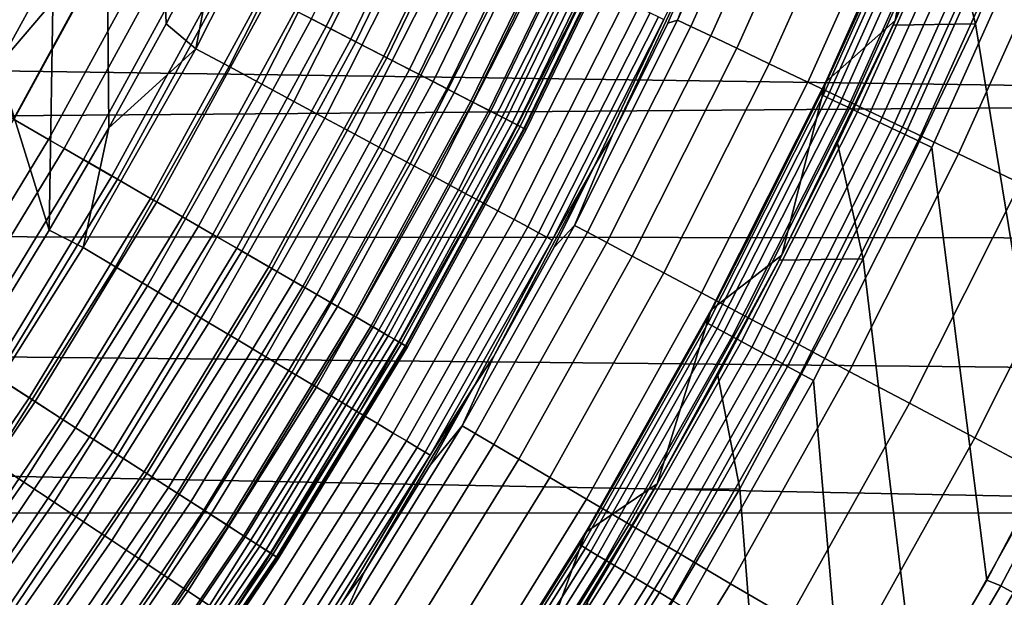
# Model space of a CAD drawing. Header units: metres. Extents: x -109 to 109, y -342 to 66.
# Tile 363 of 512: x 16.62 to 20.6, y -11.51 to -9.18. Entities that reach past the tile are written whole.
import ezdxf

# ---------------------------------------------------------------- set-up
doc = ezdxf.new("R2010")
doc.units = ezdxf.units.M
doc.layers.add('solid_K_24_62_16_000B91', color=7, linetype='CONTINUOUS')

msp = doc.modelspace()

# ---------------------------------------------------------------- linework, layer by layer
at = {"layer": 'solid_K_24_62_16_000B91'}
for points in [[(36.842464, -7.66691, -21), (19.947624, -21.891474, -21), (20.421318, -21.45027, -21), (35.997501, -7.186694, -21)], [(35.997501, -7.186694, -21), (20.421318, -21.45027, -21), (20.885313, -20.998764, -21)], [(37.707233, -8.108212, -21), (18.971813, -22.742352, -21), (19.464327, -22.322281, -21), (36.842464, -7.66691, -21)], [(36.842464, -7.66691, -21), (19.464327, -22.322281, -21), (19.947624, -21.891474, -21)], [(17.175797, -8.123544, -31), (17.36998, -7.699599, -31), (17.431728, -8.770942, -31), (17.211285, -9.195989, -31)], [(38.589802, -8.509752, -21), (18.470142, -23.151632, -21), (18.971813, -22.742352, -21), (37.707233, -8.108212, -21)], [(16.971266, -8.542606, -31), (17.175797, -8.123544, -31), (17.211285, -9.195989, -31), (16.980524, -9.615424, -31)], [(20.570074, -8.215505, 37.599998), (20.361513, -8.719592, 34.900002), (20.148285, -9.201584, 34.900002), (20.156763, -9.182995, 37.599998)], [(20.156763, -9.182995, 37.599998), (20.296247, -8.488953, 37.75), (20.570074, -8.215505, 37.599998)], [(20.888939, -8.225235, 34.599998), (20.480358, -9.195507, 34.599998), (20.361513, -8.719592, 34.900002), (20.563324, -8.232387, 34.900002)], [(20.480358, -9.195507, 34.599998), (20.888939, -8.225235, 34.599998), (20.879633, -11.629735, 34.599998)], [(18.147295, -8.287592, -31.240108), (17.732399, -9.141687, -31.240108), (17.858814, -9.206859, -31.324673), (18.276665, -8.346673, -31.324673)], [(18.378403, -8.393135, -65.394363), (17.958225, -9.258108, -65.394363), (17.798979, -9.176011, -65.617065), (18.215431, -8.318708, -65.617065)], [(18.276665, -8.346673, -31.324673), (17.858814, -9.206859, -31.324673), (17.978582, -9.268603, -31.420704), (18.399235, -8.402649, -31.420704)], [(19.27758, -9.180924, -28.532835), (19.450602, -8.734305, -29.010334), (19.65815, -8.334961, -28.532835)], [(19.27758, -9.180924, -28.532835), (19.65815, -8.334961, -28.532835), (19.713188, -8.358297, -28.045769), (19.331553, -9.206629, -28.045769)], [(19.331553, -9.206629, -28.045769), (19.713188, -8.358297, -28.045769), (19.794632, -8.392829, -27.563086), (19.411419, -9.244665, -27.563086)], [(18.526493, -8.460766, -65.159439), (18.10293, -9.332708, -65.159439), (17.958225, -9.258108, -65.394363), (18.378403, -8.393135, -65.394363)], [(18.399235, -8.402649, -31.420704), (17.978582, -9.268603, -31.420704), (18.090883, -9.326499, -31.527544), (18.514166, -8.455136, -31.527544)], [(19.411419, -9.244665, -27.563086), (19.794632, -8.392829, -27.563086), (19.902195, -8.438436, -27.086475), (19.516901, -9.2949, -27.086475)], [(18.514166, -8.455136, -31.527544), (18.090883, -9.326499, -31.527544), (18.194952, -9.38015, -31.644464), (18.620668, -8.503775, -31.644464)], [(18.658945, -8.521255, -64.913483), (18.232353, -9.399431, -64.913483), (18.10293, -9.332708, -65.159439), (18.526493, -8.460766, -65.159439)], [(19.516901, -9.2949, -27.086475), (19.902195, -8.438436, -27.086475), (20.035501, -8.494957, -26.617601), (19.647627, -9.357159, -26.617601)], [(17.748161, -8.473953, -30.993452), (17.331461, -9.296535, -30.993452), (17.431728, -8.770942, -31)], [(17.885723, -8.539633, -30.973827), (17.465794, -9.368591, -30.973827), (17.331461, -9.296535, -30.993452), (17.748161, -8.473953, -30.993452)], [(39.488216, -8.870773, -21), (17.44066, -23.936743, -21), (17.959743, -23.549774, -21), (38.589802, -8.509752, -21)], [(38.589802, -8.509752, -21), (17.959743, -23.549774, -21), (18.470142, -23.151632, -21)], [(18.620668, -8.503775, -31.644464), (18.194952, -9.38015, -31.644464), (18.290073, -9.429189, -31.770662), (18.718016, -8.548231, -31.770662)], [(19.647627, -9.357159, -26.617601), (20.035501, -8.494957, -26.617601), (20.194088, -8.562197, -26.158104), (19.803141, -9.431222, -26.158104)], [(20.011904, -9.139131, 34.5), (20.223726, -8.660305, 34.5), (20.296247, -8.488953, 37.75), (19.876589, -9.429803, 37.75)], [(20.156763, -9.182995, 37.599998), (19.876589, -9.429803, 37.75), (20.296247, -8.488953, 37.75)], [(16.756496, -8.956548, -31), (16.971266, -8.542606, -31), (16.980524, -9.615424, -31), (16.739489, -10.02916, -31)], [(18.021275, -8.604352, -30.941269), (17.598162, -9.439592, -30.941269), (17.465794, -9.368591, -30.973827), (17.885723, -8.539633, -30.973827)], [(18.775082, -8.574293, -64.657761), (18.345835, -9.457935, -64.657761), (18.232353, -9.399431, -64.913483), (18.658945, -8.521255, -64.913483)], [(18.718016, -8.548231, -31.770662), (18.290073, -9.429189, -31.770662), (18.375597, -9.473279, -31.905273), (18.80554, -8.588202, -31.905273)], [(19.856392, -9.480538, 34.440392), (20.278942, -8.539405, 34.440392), (20.011904, -9.139131, 34.5)], [(19.866156, -9.4852, 34.380928), (20.288914, -8.543603, 34.380928), (20.278942, -8.539405, 34.440392), (19.856392, -9.480538, 34.440392)], [(19.882322, -9.492919, 34.323208), (20.305424, -8.550556, 34.323208), (20.288914, -8.543603, 34.380928), (19.866156, -9.4852, 34.380928)], [(16.815434, -8.668959, -66.509895), (16.383902, -9.459249, -66.509895), (16.162596, -9.331479, -66.637932), (16.588299, -8.551863, -66.637932)], [(18.874311, -8.61961, -64.393578), (18.442797, -9.507922, -64.393578), (18.345835, -9.457935, -64.657761), (18.775082, -8.574293, -64.657761)], [(18.80554, -8.588202, -31.905273), (18.375597, -9.473279, -31.905273), (18.450939, -9.51212, -32.047379), (18.882645, -8.623415, -32.047379)], [(19.803141, -9.431222, -26.158104), (20.194088, -8.562197, -26.158104), (20.377396, -8.639918, -25.709589), (19.982901, -9.516832, -25.709589)], [(19.904655, -9.503582, 34.268066), (20.328232, -8.560161, 34.268066), (20.305424, -8.550556, 34.323208), (19.882322, -9.492919, 34.323208)], [(19.932829, -9.517034, 34.216316), (20.357004, -8.572277, 34.216316), (20.328232, -8.560161, 34.268066), (19.904655, -9.503582, 34.268066)], [(19.966431, -9.533077, 34.168709), (20.391323, -8.586728, 34.168709), (20.357004, -8.572277, 34.216316), (19.932829, -9.517034, 34.216316)], [(20.004972, -9.551479, 34.125946), (20.430683, -8.603303, 34.125946), (20.391323, -8.586728, 34.168709), (19.966431, -9.533077, 34.168709)], [(18.153824, -8.667639, -30.896017), (17.727598, -9.509023, -30.896017), (17.598162, -9.439592, -30.941269), (18.021275, -8.604352, -30.941269)], [(18.956127, -8.656974, -64.122269), (18.522741, -9.549137, -64.122269), (18.442797, -9.507922, -64.393578), (18.874311, -8.61961, -64.393578)], [(18.882645, -8.623415, -32.047379), (18.450939, -9.51212, -32.047379), (18.515581, -9.545445, -32.196003), (18.948799, -8.653626, -32.196003)], [(20.047888, -9.571969, 34.088646), (20.474512, -8.621758, 34.088646), (20.430683, -8.603303, 34.125946), (20.004972, -9.551479, 34.125946)], [(20.094551, -9.594249, 34.057358), (20.522169, -8.641827, 34.057358), (20.474512, -8.621758, 34.088646), (20.047888, -9.571969, 34.088646)], [(17.033859, -8.781566, -66.36393), (16.596724, -9.582123, -66.36393), (16.383902, -9.459249, -66.509895), (16.815434, -8.668959, -66.509895)], [(18.282406, -8.729031, -30.8384), (17.853163, -9.576375, -30.8384), (17.727598, -9.509023, -30.896017), (18.153824, -8.667639, -30.896017)], [(18.948799, -8.653626, -32.196003), (18.515581, -9.545445, -32.196003), (18.569082, -9.573028, -32.350132), (19.003553, -8.678632, -32.350132)], [(19.020111, -8.686193, -63.845238), (18.585262, -9.581368, -63.845238), (18.522741, -9.549137, -64.122269), (18.956127, -8.656974, -64.122269)], [(19.982901, -9.516832, -25.709589), (20.377396, -8.639918, -25.709589), (20.584787, -8.727851, -25.273624), (20.186277, -9.61369, -25.273624)], [(20.144279, -9.617992, 34.032536), (20.572956, -8.663213, 34.032536), (20.522169, -8.641827, 34.057358), (20.094551, -9.594249, 34.057358)], [(20.196348, -9.642853, 34.014545), (20.626133, -8.685606, 34.014545), (20.572956, -8.663213, 34.032536), (20.144279, -9.617992, 34.032536)], [(19.003553, -8.678632, -32.350132), (18.569082, -9.573028, -32.350132), (18.611076, -9.594677, -32.508709), (19.04653, -8.698258, -32.508709)], [(19.065935, -8.707121, -63.563889), (18.630039, -9.604453, -63.563889), (18.585262, -9.581368, -63.845238), (19.020111, -8.686193, -63.845238)], [(19.04653, -8.698258, -32.508709), (18.611076, -9.594677, -32.508709), (18.641275, -9.610246, -32.670647), (19.077435, -8.712373, -32.670647)], [(19.093369, -8.719649, -63.279659), (18.656845, -9.618272, -63.279659), (18.630039, -9.604453, -63.563889), (19.065935, -8.707121, -63.563889)], [(20.249994, -9.668467, 34.003647), (20.680922, -8.708677, 34.003647), (20.626133, -8.685606, 34.014545), (20.196348, -9.642853, 34.014545)], [(20.680922, -8.708677, 34.003647), (20.249994, -9.668467, 34.003647), (20.303961, -9.695318, 34), (20.736122, -8.732881, 34)], [(18.406084, -8.788082, -30.768835), (17.973936, -9.641158, -30.768835), (17.853163, -9.576375, -30.8384), (18.282406, -8.729031, -30.8384)], [(19.077435, -8.712373, -32.670647), (18.641275, -9.610246, -32.670647), (18.659473, -9.619627, -32.834843), (19.096058, -8.720878, -32.834843)], [(18.656845, -9.618272, -63.279659), (19.093369, -8.719649, -63.279659), (19.102272, -8.723716, -63), (18.665545, -9.622757, -63)], [(19.096058, -8.720878, -32.834843), (18.659473, -9.619627, -32.834843), (18.665545, -9.622756, -33), (19.102272, -8.723715, -33)], [(19.102272, -8.723715, -33), (18.665545, -9.622756, -33), (18.665545, -9.622757, -63), (19.102272, -8.723716, -63)], [(19.27758, -9.180924, -28.532835), (19.2376, -9.19395, -29.010334), (19.386871, -8.853662, -29.262819), (19.450602, -8.734305, -29.010334)], [(20.480358, -9.195507, 34.599998), (20.148285, -9.201584, 34.900002), (20.361513, -8.719592, 34.900002)], [(20.186277, -9.61369, -25.273624), (20.584787, -8.727851, -25.273624), (20.815536, -8.825687, -24.851734), (20.41256, -9.721457, -24.851734)], [(20.303961, -9.695318, 34), (20.526299, -11.442074, 34), (21.033146, -10.481257, 34), (20.736122, -8.732881, 34)], [(17.032183, -8.780701, -31.006601), (16.756496, -8.956548, -31), (16.531664, -9.365045, -31)], [(16.595089, -9.581179, -31.006601), (17.032183, -8.780701, -31.006601), (16.531664, -9.365045, -31)], [(16.737309, -9.66329, -31.026844), (17.178148, -8.855951, -31.026844), (17.032183, -8.780701, -31.006601), (16.595089, -9.581179, -31.006601)], [(17.242464, -8.889109, -66.200798), (16.799974, -9.69947, -66.200798), (16.596724, -9.582123, -66.36393), (17.033859, -8.781566, -66.36393)], [(17.331461, -9.296535, -30.993452), (17.211285, -9.195989, -31), (17.431728, -8.770942, -31)], [(18.523956, -8.84436, -30.687834), (18.089043, -9.7029, -30.687834), (17.973936, -9.641158, -30.768835), (18.406084, -8.788082, -30.768835)], [(6.488924, -8.828628, 84.926178), (6.394625, -9.241782, 84.926178), (24.762497, -9.502552, 84.926178), (24.970949, -8.936326, 84.926178)], [(20.41256, -9.721457, -24.851734), (20.815536, -8.825687, -24.851734), (21.068836, -8.933085, -24.445395), (20.660955, -9.839755, -24.445395)], [(17.178148, -8.855951, -31.026844), (16.737309, -9.66329, -31.026844), (16.877594, -9.744283, -31.060593), (17.322128, -8.930178, -31.060593)], [(18.635164, -8.897457, -30.595985), (18.197638, -9.76115, -30.595985), (18.089043, -9.7029, -30.687834), (18.523956, -8.84436, -30.687834)], [(19.222616, -9.177939, -29.41346), (19.386871, -8.853662, -29.262819), (19.013741, -9.648404, -29.010334), (18.943638, -9.766097, -29.262819)], [(19.2376, -9.19395, -29.010334), (19.013741, -9.648404, -29.010334), (19.386871, -8.853662, -29.262819)], [(17.440182, -8.991039, -66.021317), (16.992619, -9.810693, -66.021317), (16.799974, -9.69947, -66.200798), (17.242464, -8.889109, -66.200798)], [(40.400982, -9.190713, -21), (16.913347, -24.312199, -21), (17.44066, -23.936743, -21), (39.488216, -8.870773, -21)], [(18.738894, -8.946983, -30.493958), (18.298933, -9.815484, -30.493958), (18.197638, -9.76115, -30.595985), (18.635164, -8.897457, -30.595985)], [(17.322128, -8.930178, -31.060593), (16.877594, -9.744283, -31.060593), (17.014982, -9.823605, -31.107615), (17.463137, -9.002872, -31.107615)], [(18.834393, -8.992579, -30.382496), (18.392189, -9.865506, -30.382496), (18.298933, -9.815484, -30.493958), (18.738894, -8.946983, -30.493958)], [(16.531664, -9.365045, -31), (16.756496, -8.956548, -31), (16.739489, -10.02916, -31)], [(17.626003, -9.086836, -65.826408), (17.17367, -9.915223, -65.826408), (16.992619, -9.810693, -66.021317), (17.440182, -8.991039, -66.021317)], [(17.463137, -9.002872, -31.107615), (17.014982, -9.823605, -31.107615), (17.148535, -9.900711, -31.167591), (17.600206, -9.073537, -31.167591)], [(18.920961, -9.033913, -30.262415), (18.476725, -9.910851, -30.262415), (18.392189, -9.865506, -30.382496), (18.834393, -8.992579, -30.382496)], [(18.997969, -9.070681, -30.134586), (18.551926, -9.951189, -30.134586), (18.476725, -9.910851, -30.262415), (18.920961, -9.033913, -30.262415)], [(17.600206, -9.073537, -31.167591), (17.148535, -9.900711, -31.167591), (17.277336, -9.975075, -31.240108), (17.732399, -9.141687, -31.240108)], [(17.798979, -9.176011, -65.617065), (17.342207, -10.012527, -65.617065), (17.17367, -9.915223, -65.826408), (17.626003, -9.086836, -65.826408)], [(19.064857, -9.102616, -29.999943), (18.617243, -9.986224, -29.999943), (18.551926, -9.951189, -30.134586), (18.997969, -9.070681, -30.134586)], [(19.121136, -9.129487, -29.859468), (18.672199, -10.015703, -29.859468), (18.617243, -9.986224, -29.999943), (19.064857, -9.102616, -29.999943)], [(17.732399, -9.141687, -31.240108), (17.277336, -9.975075, -31.240108), (17.400505, -10.046186, -31.324673), (17.858814, -9.206859, -31.324673)], [(19.166393, -9.151095, -29.714186), (18.716396, -10.03941, -29.714186), (18.672199, -10.015703, -29.859468), (19.121136, -9.129487, -29.859468)], [(19.856392, -9.480538, 34.440392), (20.011904, -9.139131, 34.5), (19.876589, -9.429803, 37.75), (19.788746, -9.61278, 34.5)], [(17.958225, -9.258108, -65.394363), (17.497366, -10.102109, -65.394363), (17.342207, -10.012527, -65.617065), (17.798979, -9.176011, -65.617065)], [(19.200304, -9.167286, -29.565153), (18.749508, -10.057172, -29.565153), (18.716396, -10.03941, -29.714186), (19.166393, -9.151095, -29.714186)], [(19.222616, -9.177939, -29.41346), (18.771297, -10.068859, -29.41346), (18.749508, -10.057172, -29.565153), (19.200304, -9.167286, -29.565153)], [(19.222616, -9.177939, -29.41346), (18.943638, -9.766097, -29.262819), (18.771297, -10.068859, -29.41346)], [(19.27758, -9.180924, -28.532835), (18.860624, -10.009559, -28.532835), (19.013741, -9.648404, -29.010334), (19.2376, -9.19395, -29.010334)], [(18.860624, -10.009559, -28.532835), (19.27758, -9.180924, -28.532835), (19.331553, -9.206629, -28.045769), (18.913431, -10.037583, -28.045769)], [(20.156763, -9.182995, 37.599998), (19.923679, -9.678302, 34.900002), (19.687799, -10.149535, 34.900002), (19.698067, -10.129595, 37.599998)], [(19.698067, -10.129595, 37.599998), (19.876589, -9.429803, 37.75), (20.156763, -9.182995, 37.599998)], [(20.156763, -9.182995, 37.599998), (20.148285, -9.201584, 34.900002), (19.923679, -9.678302, 34.900002)], [(40.400982, -9.190713, -21), (15.834638, -25.028154, -21), (16.377855, -24.676105, -21)], [(41.326714, -9.469184, -21), (15.834638, -25.028154, -21), (40.400982, -9.190713, -21)], [(40.400982, -9.190713, -21), (16.377855, -24.676105, -21), (16.913347, -24.312199, -21)], [(17.331461, -9.296535, -30.993452), (16.980524, -9.615424, -31), (17.211285, -9.195989, -31)], [(17.858814, -9.206859, -31.324673), (17.400505, -10.046186, -31.324673), (17.5172, -10.11356, -31.420704), (17.978582, -9.268603, -31.420704)], [(18.913431, -10.037583, -28.045769), (19.331553, -9.206629, -28.045769), (19.411419, -9.244665, -27.563086), (18.99157, -10.079053, -27.563086)], [(20.480358, -9.195507, 34.599998), (20.027008, -10.145025, 34.599998), (19.923679, -9.678302, 34.900002), (20.148285, -9.201584, 34.900002)], [(20.027008, -10.145025, 34.599998), (20.480358, -9.195507, 34.599998), (20.879633, -11.629735, 34.599998), (20.320019, -12.581996, 34.599998)], [(6.394625, -9.241782, 84.926178), (6.274048, -9.648048, 84.926178), (24.762497, -9.502552, 84.926178)], [(18.10293, -9.332708, -65.159439), (17.638357, -10.18351, -65.159439), (17.497366, -10.102109, -65.394363), (17.958225, -9.258108, -65.394363)], [(18.99157, -10.079053, -27.563086), (19.411419, -9.244665, -27.563086), (19.516901, -9.2949, -27.086475), (19.09477, -10.133822, -27.086475)], [(17.331461, -9.296535, -30.993452), (16.876661, -10.098682, -30.993452), (16.980524, -9.615424, -31)], [(17.465794, -9.368591, -30.973827), (17.007469, -10.176955, -30.973827), (16.876661, -10.098682, -30.993452), (17.331461, -9.296535, -30.993452)], [(17.978582, -9.268603, -31.420704), (17.5172, -10.11356, -31.420704), (17.626619, -10.176734, -31.527544), (18.090883, -9.326499, -31.527544)], [(19.09477, -10.133822, -27.086475), (19.516901, -9.2949, -27.086475), (19.647627, -9.357159, -26.617601), (19.222668, -10.201699, -26.617601)], [(18.090883, -9.326499, -31.527544), (17.626619, -10.176734, -31.527544), (17.728018, -10.235276, -31.644464), (18.194952, -9.38015, -31.644464)], [(18.232353, -9.399431, -64.913483), (17.76446, -10.256315, -64.913483), (17.638357, -10.18351, -65.159439), (18.10293, -9.332708, -65.159439)], [(16.296831, -9.767971, -31), (16.531664, -9.365045, -31), (16.739489, -10.02916, -31), (16.488434, -10.436767, -31)], [(17.598162, -9.439592, -30.941269), (17.136364, -10.254084, -30.941269), (17.007469, -10.176955, -30.973827), (17.465794, -9.368591, -30.973827)], [(18.194952, -9.38015, -31.644464), (17.728018, -10.235276, -31.644464), (17.820698, -10.288785, -31.770662), (18.290073, -9.429189, -31.770662)], [(19.222668, -10.201699, -26.617601), (19.647627, -9.357159, -26.617601), (19.803141, -9.431222, -26.158104), (19.374819, -10.282448, -26.158104)], [(18.345835, -9.457935, -64.657761), (17.875029, -10.320153, -64.657761), (17.76446, -10.256315, -64.913483), (18.232353, -9.399431, -64.913483)], [(17.727598, -9.509023, -30.896017), (17.262405, -10.329504, -30.896017), (17.136364, -10.254084, -30.941269), (17.598162, -9.439592, -30.941269)], [(18.290073, -9.429189, -31.770662), (17.820698, -10.288785, -31.770662), (17.904028, -10.336895, -31.905273), (18.375597, -9.473279, -31.905273)], [(18.442797, -9.507922, -64.393578), (17.969501, -10.374697, -64.393578), (17.875029, -10.320153, -64.657761), (18.345835, -9.457935, -64.657761)], [(19.374819, -10.282448, -26.158104), (19.803141, -9.431222, -26.158104), (19.982901, -9.516832, -25.709589), (19.550692, -10.375785, -25.709589)], [(19.55438, -10.080983, 34.5), (19.788746, -9.61278, 34.5), (19.876589, -9.429803, 37.75), (19.413345, -10.349976, 37.75)], [(19.698067, -10.129595, 37.599998), (19.413345, -10.349976, 37.75), (19.876589, -9.429803, 37.75)], [(6.274048, -9.648048, 84.926178), (6.127688, -10.045756, 84.926178), (24.541252, -10.063775, 84.926178), (24.762497, -9.502552, 84.926178)], [(41.326714, -9.469184, -21), (15.283778, -25.368296, -21), (15.834638, -25.028154, -21)], [(42.264011, -9.705786, -21), (15.283778, -25.368296, -21), (41.326714, -9.469184, -21)], [(18.375597, -9.473279, -31.905273), (17.904028, -10.336895, -31.905273), (17.977434, -10.379277, -32.047379), (18.450939, -9.51212, -32.047379)], [(19.390194, -10.400833, 34.440392), (19.856392, -9.480538, 34.440392), (19.55438, -10.080983, 34.5)], [(19.399727, -10.405947, 34.380928), (19.866156, -9.4852, 34.380928), (19.856392, -9.480538, 34.440392), (19.390194, -10.400833, 34.440392)], [(19.415514, -10.414414, 34.323208), (19.882322, -9.492919, 34.323208), (19.866156, -9.4852, 34.380928), (19.399727, -10.405947, 34.380928)], [(19.437323, -10.426113, 34.268066), (19.904655, -9.503582, 34.268066), (19.882322, -9.492919, 34.323208), (19.415514, -10.414414, 34.323208)], [(19.464836, -10.44087, 34.216316), (19.932829, -9.517034, 34.216316), (19.904655, -9.503582, 34.268066), (19.437323, -10.426113, 34.268066)], [(19.856392, -9.480538, 34.440392), (19.788746, -9.61278, 34.5), (19.55438, -10.080983, 34.5)], [(17.853163, -9.576375, -30.8384), (17.384674, -10.402667, -30.8384), (17.262405, -10.329504, -30.896017), (17.727598, -9.509023, -30.896017)], [(18.522741, -9.549137, -64.122269), (18.047396, -10.419668, -64.122269), (17.969501, -10.374697, -64.393578), (18.442797, -9.507922, -64.393578)], [(18.450939, -9.51212, -32.047379), (17.977434, -10.379277, -32.047379), (18.040419, -10.415641, -32.196003), (18.515581, -9.545445, -32.196003)], [(19.497648, -10.458471, 34.168709), (19.966431, -9.533077, 34.168709), (19.932829, -9.517034, 34.216316), (19.464836, -10.44087, 34.216316)], [(19.535284, -10.47866, 34.125946), (20.004972, -9.551479, 34.125946), (19.966431, -9.533077, 34.168709), (19.497648, -10.458471, 34.168709)], [(19.550692, -10.375785, -25.709589), (19.982901, -9.516832, -25.709589), (20.186277, -9.61369, -25.273624), (19.749668, -10.481385, -25.273624)], [(16.258553, -10.448738, -31.026844), (16.737309, -9.66329, -31.026844), (16.595089, -9.581179, -31.006601), (16.120401, -10.359953, -31.006601)], [(16.799974, -9.69947, -66.200798), (16.319426, -10.487859, -66.200798), (16.121988, -10.360973, -66.36393), (16.596724, -9.582123, -66.36393)], [(17.973936, -9.641158, -30.768835), (17.502279, -10.473041, -30.768835), (17.384674, -10.402667, -30.8384), (17.853163, -9.576375, -30.8384)], [(18.515581, -9.545445, -32.196003), (18.040419, -10.415641, -32.196003), (18.092546, -10.445737, -32.350132), (18.569082, -9.573028, -32.350132)], [(18.585262, -9.581368, -63.845238), (18.108311, -10.454839, -63.845238), (18.047396, -10.419668, -64.122269), (18.522741, -9.549137, -64.122269)], [(18.569082, -9.573028, -32.350132), (18.092546, -10.445737, -32.350132), (18.133463, -10.469359, -32.508709), (18.611076, -9.594677, -32.508709)], [(18.630039, -9.604453, -63.563889), (18.151939, -10.480027, -63.563889), (18.108311, -10.454839, -63.845238), (18.585262, -9.581368, -63.845238)], [(19.577192, -10.501139, 34.088646), (20.047888, -9.571969, 34.088646), (20.004972, -9.551479, 34.125946), (19.535284, -10.47866, 34.125946)], [(19.622761, -10.52558, 34.057358), (20.094551, -9.594249, 34.057358), (20.047888, -9.571969, 34.088646), (19.577192, -10.501139, 34.088646)], [(16.876661, -10.098682, -30.993452), (16.739489, -10.02916, -31), (16.980524, -9.615424, -31)], [(18.611076, -9.594677, -32.508709), (18.133463, -10.469359, -32.508709), (18.162888, -10.486348, -32.670647), (18.641275, -9.610246, -32.670647)], [(18.656845, -9.618272, -63.279659), (18.178057, -10.495106, -63.279659), (18.151939, -10.480027, -63.563889), (18.630039, -9.604453, -63.563889)], [(18.641275, -9.610246, -32.670647), (18.162888, -10.486348, -32.670647), (18.180618, -10.496585, -32.834843), (18.659473, -9.619627, -32.834843)], [(18.178057, -10.495106, -63.279659), (18.656845, -9.618272, -63.279659), (18.665545, -9.622757, -63), (18.186533, -10.5, -63)], [(18.659473, -9.619627, -32.834843), (18.180618, -10.496585, -32.834843), (18.186535, -10.499999, -33), (18.665545, -9.622756, -33)], [(18.665545, -9.622756, -33), (18.186535, -10.499999, -33), (18.186533, -10.5, -63), (18.665545, -9.622757, -63)], [(19.671322, -10.551629, 34.032536), (20.144279, -9.617992, 34.032536), (20.094551, -9.594249, 34.057358), (19.622761, -10.52558, 34.057358)], [(19.722168, -10.578903, 34.014545), (20.196348, -9.642853, 34.014545), (20.144279, -9.617992, 34.032536), (19.671322, -10.551629, 34.032536)], [(19.749668, -10.481385, -25.273624), (20.186277, -9.61369, -25.273624), (20.41256, -9.721457, -24.851734), (19.971056, -10.598878, -24.851734)], [(16.737309, -9.66329, -31.026844), (16.258553, -10.448738, -31.026844), (16.394825, -10.536314, -31.060593), (16.877594, -9.744283, -31.060593)], [(18.089043, -9.7029, -30.687834), (17.614363, -10.54011, -30.687834), (17.502279, -10.473041, -30.768835), (17.973936, -9.641158, -30.768835)], [(18.860624, -10.009559, -28.532835), (18.779144, -10.097411, -29.010334), (18.943638, -9.766097, -29.262819), (19.013741, -9.648404, -29.010334)], [(19.774555, -10.607003, 34.003647), (20.249994, -9.668467, 34.003647), (20.196348, -9.642853, 34.014545), (19.722168, -10.578903, 34.014545)], [(16.992619, -9.810693, -66.021317), (16.506559, -10.608122, -66.021317), (16.319426, -10.487859, -66.200798), (16.799974, -9.69947, -66.200798)], [(18.197638, -9.76115, -30.595985), (17.72011, -10.603386, -30.595985), (17.614363, -10.54011, -30.687834), (18.089043, -9.7029, -30.687834)], [(20.027008, -10.145025, 34.599998), (19.687799, -10.149535, 34.900002), (19.923679, -9.678302, 34.900002)], [(20.249994, -9.668467, 34.003647), (19.774555, -10.607003, 34.003647), (19.827162, -10.636432, 34), (20.303961, -9.695318, 34)], [(19.827162, -10.636432, 34), (19.975586, -12.378448, 34), (20.526299, -11.442074, 34), (20.303961, -9.695318, 34)], [(42.264011, -9.705786, -21), (14.725682, -25.696274, -21), (15.283778, -25.368296, -21)], [(43.210926, -9.899935, -21), (14.725682, -25.696274, -21), (42.264011, -9.705786, -21)], [(19.971056, -10.598878, -24.851734), (20.41256, -9.721457, -24.851734), (20.660955, -9.839755, -24.445395), (20.214079, -10.727854, -24.445395)], [(16.877594, -9.744283, -31.060593), (16.394825, -10.536314, -31.060593), (16.528284, -10.622083, -31.107615), (17.014982, -9.823605, -31.107615)], [(18.298933, -9.815484, -30.493958), (17.818747, -10.662408, -30.493958), (17.72011, -10.603386, -30.595985), (18.197638, -9.76115, -30.595985)], [(18.771297, -10.068859, -29.41346), (18.943638, -9.766097, -29.262819), (18.533949, -10.540717, -29.010334), (18.457491, -10.656411, -29.262819)], [(18.779144, -10.097411, -29.010334), (18.533949, -10.540717, -29.010334), (18.943638, -9.766097, -29.262819)], [(17.17367, -9.915223, -65.826408), (16.682432, -10.721148, -65.826408), (16.506559, -10.608122, -66.021317), (16.992619, -9.810693, -66.021317)], [(18.392189, -9.865506, -30.382496), (17.909555, -10.716746, -30.382496), (17.818747, -10.662408, -30.493958), (18.298933, -9.815484, -30.493958)], [(17.014982, -9.823605, -31.107615), (16.528284, -10.622083, -31.107615), (16.658016, -10.705457, -31.167591), (17.148535, -9.900711, -31.167591)], [(20.214079, -10.727854, -24.445395), (20.660955, -9.839755, -24.445395), (20.930597, -9.968172, -24.056023), (20.47789, -10.867861, -24.056023)], [(43.210926, -9.899935, -21), (14.160499, -26.012009, -21), (14.725682, -25.696274, -21)], [(44.164875, -10.051137, -21), (14.160499, -26.012009, -21), (43.210926, -9.899935, -21)], [(17.148535, -9.900711, -31.167591), (16.658016, -10.705457, -31.167591), (16.783134, -10.785865, -31.240108), (17.277336, -9.975075, -31.240108)], [(18.476725, -9.910851, -30.262415), (17.991873, -10.766004, -30.262415), (17.909555, -10.716746, -30.382496), (18.392189, -9.865506, -30.382496)], [(17.342207, -10.012527, -65.617065), (16.846148, -10.826362, -65.617065), (16.682432, -10.721148, -65.826408), (17.17367, -9.915223, -65.826408)], [(18.551926, -9.951189, -30.134586), (18.0651, -10.809822, -30.134586), (17.991873, -10.766004, -30.262415), (18.476725, -9.910851, -30.262415)], [(17.277336, -9.975075, -31.240108), (16.783134, -10.785865, -31.240108), (16.902781, -10.862757, -31.324673), (17.400505, -10.046186, -31.324673)], [(18.617243, -9.986224, -29.999943), (18.128702, -10.847881, -29.999943), (18.0651, -10.809822, -30.134586), (18.551926, -9.951189, -30.134586)], [(20.47789, -10.867861, -24.056023), (20.930597, -9.968172, -24.056023), (21.220545, -10.106259, -23.684982), (20.761566, -11.018411, -23.684982)], [(17.497366, -10.102109, -65.394363), (16.99687, -10.923224, -65.394363), (16.846148, -10.826362, -65.617065), (17.342207, -10.012527, -65.617065)], [(18.672199, -10.015703, -29.859468), (18.182219, -10.879903, -29.859468), (18.128702, -10.847881, -29.999943), (18.617243, -9.986224, -29.999943)], [(18.716396, -10.03941, -29.714186), (18.225254, -10.905655, -29.714186), (18.182219, -10.879903, -29.859468), (18.672199, -10.015703, -29.859468)], [(18.860624, -10.009559, -28.532835), (18.408073, -10.819302, -28.532835), (18.533949, -10.540717, -29.010334), (18.779144, -10.097411, -29.010334)], [(18.408073, -10.819302, -28.532835), (18.860624, -10.009559, -28.532835), (18.913431, -10.037583, -28.045769), (18.459612, -10.849593, -28.045769)], [(6.127688, -10.045756, 84.926178), (5.956147, -10.43327, 84.926178), (24.307245, -10.619922, 84.926178), (24.541252, -10.063775, 84.926178)], [(45.123234, -10.159115, -21), (14.160499, -26.012009, -21), (44.164875, -10.051137, -21)], [(16.876661, -10.098682, -30.993452), (16.384764, -10.878631, -30.993452), (16.488434, -10.436767, -31), (16.739489, -10.02916, -31)], [(17.400505, -10.046186, -31.324673), (16.902781, -10.862757, -31.324673), (17.016136, -10.935607, -31.420704), (17.5172, -10.11356, -31.420704)], [(18.749508, -10.057172, -29.565153), (18.257498, -10.92495, -29.565153), (18.225254, -10.905655, -29.714186), (18.716396, -10.03941, -29.714186)], [(18.771297, -10.068859, -29.41346), (18.278715, -10.937646, -29.41346), (18.257498, -10.92495, -29.565153), (18.749508, -10.057172, -29.565153)], [(18.459612, -10.849593, -28.045769), (18.913431, -10.037583, -28.045769), (18.99157, -10.079053, -27.563086), (18.535877, -10.894418, -27.563086)], [(17.007469, -10.176955, -30.973827), (16.511759, -10.962948, -30.973827), (16.384764, -10.878631, -30.993452), (16.876661, -10.098682, -30.993452)], [(18.771297, -10.068859, -29.41346), (18.457491, -10.656411, -29.262819), (18.278715, -10.937646, -29.41346)], [(18.535877, -10.894418, -27.563086), (18.99157, -10.079053, -27.563086), (19.09477, -10.133822, -27.086475), (18.636599, -10.953617, -27.086475)], [(19.390194, -10.400833, 34.440392), (19.55438, -10.080983, 34.5), (19.413345, -10.349976, 37.75), (19.308937, -10.543478, 34.5)], [(17.638357, -10.18351, -65.159439), (17.133827, -11.011242, -65.159439), (16.99687, -10.923224, -65.394363), (17.497366, -10.102109, -65.394363)], [(17.5172, -10.11356, -31.420704), (17.016136, -10.935607, -31.420704), (17.122427, -11.003916, -31.527544), (17.626619, -10.176734, -31.527544)], [(18.636599, -10.953617, -27.086475), (19.09477, -10.133822, -27.086475), (19.222668, -10.201699, -26.617601), (18.761429, -11.026986, -26.617601)], [(19.698067, -10.129595, 37.599998), (19.440702, -10.615159, 34.900002), (19.182457, -11.07501, 34.900002), (19.194828, -11.053555, 37.599998)], [(19.194828, -11.053555, 37.599998), (19.413345, -10.349976, 37.75), (19.698067, -10.129595, 37.599998)], [(19.698067, -10.129595, 37.599998), (19.687799, -10.149535, 34.900002), (19.440702, -10.615159, 34.900002)], [(45.123234, -10.159115, -21), (13.588554, -26.315308, -21), (14.160499, -26.012009, -21)], [(46.083359, -10.223756, -21), (13.588554, -26.315308, -21), (45.123234, -10.159115, -21)], [(17.136364, -10.254084, -30.941269), (16.636896, -11.046033, -30.941269), (16.511759, -10.962948, -30.973827), (17.007469, -10.176955, -30.973827)], [(17.626619, -10.176734, -31.527544), (17.122427, -11.003916, -31.527544), (17.220924, -11.067216, -31.644464), (17.728018, -10.235276, -31.644464)], [(20.027008, -10.145025, 34.599998), (19.529417, -11.072678, 34.599998), (19.440702, -10.615159, 34.900002), (19.687799, -10.149535, 34.900002)], [(19.529417, -11.072678, 34.599998), (20.027008, -10.145025, 34.599998), (20.320019, -12.581996, 34.599998), (19.717484, -13.5067, 34.599998)], [(17.76446, -10.256315, -64.913483), (17.256323, -11.089965, -64.913483), (17.133827, -11.011242, -65.159439), (17.638357, -10.18351, -65.159439)], [(18.761429, -11.026986, -26.617601), (19.222668, -10.201699, -26.617601), (19.374819, -10.282448, -26.158104), (18.909929, -11.114266, -26.158104)], [(8.18279, -28.463768, -21), (76.5, -10.245251, -21), (76.5, -29.377958, -21), (7.558463, -28.635883, -21)], [(8.803016, -28.278105, -21), (76.5, -10.245251, -21), (8.18279, -28.463768, -21)], [(9.419072, -28.078913, -21), (76.5, -10.245251, -21), (8.803016, -28.278105, -21)], [(10.030446, -27.866367, -21), (76.5, -10.245251, -21), (9.419072, -28.078913, -21)], [(10.637092, -27.64049, -21), (76.5, -10.245251, -21), (10.030446, -27.866367, -21)], [(11.238592, -27.401428, -21), (76.5, -10.245251, -21), (10.637092, -27.64049, -21)], [(11.834843, -27.149233, -21), (76.5, -10.245251, -21), (11.238592, -27.401428, -21)], [(12.425408, -26.884073, -21), (76.5, -10.245251, -21), (11.834843, -27.149233, -21)], [(13.01011, -26.606041, -21), (76.5, -10.245251, -21), (12.425408, -26.884073, -21)], [(46.083359, -10.223756, -21), (13.01011, -26.606041, -21), (13.588554, -26.315308, -21)], [(46.083359, -10.223756, -21), (47.042538, -10.245252, -21), (13.01011, -26.606041, -21)], [(47.042538, -10.245252, -21), (76.5, -10.245251, -21), (13.01011, -26.606041, -21)], [(17.262405, -10.329504, -30.896017), (16.759264, -11.127278, -30.896017), (16.636896, -11.046033, -30.941269), (17.136364, -10.254084, -30.941269)], [(17.728018, -10.235276, -31.644464), (17.220924, -11.067216, -31.644464), (17.310953, -11.125074, -31.770662), (17.820698, -10.288785, -31.770662)], [(17.875029, -10.320153, -64.657761), (17.363729, -11.158992, -64.657761), (17.256323, -11.089965, -64.913483), (17.76446, -10.256315, -64.913483)], [(17.820698, -10.288785, -31.770662), (17.310953, -11.125074, -31.770662), (17.391899, -11.177094, -31.905273), (17.904028, -10.336895, -31.905273)], [(18.909929, -11.114266, -26.158104), (19.374819, -10.282448, -26.158104), (19.550692, -10.375785, -25.709589), (19.081581, -11.215155, -25.709589)], [(17.384674, -10.402667, -30.8384), (16.87797, -11.206093, -30.8384), (16.759264, -11.127278, -30.896017), (17.262405, -10.329504, -30.896017)], [(17.969501, -10.374697, -64.393578), (17.4555, -11.217969, -64.393578), (17.363729, -11.158992, -64.657761), (17.875029, -10.320153, -64.657761)], [(17.904028, -10.336895, -31.905273), (17.391899, -11.177094, -31.905273), (17.463207, -11.222921, -32.047379), (17.977434, -10.379277, -32.047379)], [(18.047396, -10.419668, -64.122269), (17.531166, -11.266596, -64.122269), (17.4555, -11.217969, -64.393578), (17.969501, -10.374697, -64.393578)], [(17.977434, -10.379277, -32.047379), (17.463207, -11.222921, -32.047379), (17.524389, -11.26224, -32.196003), (18.040419, -10.415641, -32.196003)], [(19.052559, -11, 34.5), (19.308937, -10.543478, 34.5), (19.413345, -10.349976, 37.75), (18.907534, -11.247453, 37.75)], [(19.194828, -11.053555, 37.599998), (18.907534, -11.247453, 37.75), (19.413345, -10.349976, 37.75)], [(19.081581, -11.215155, -25.709589), (19.550692, -10.375785, -25.709589), (19.749668, -10.481385, -25.273624), (19.275784, -11.329297, -25.273624)], [(17.502279, -10.473041, -30.768835), (16.992147, -11.2819, -30.768835), (16.87797, -11.206093, -30.8384), (17.384674, -10.402667, -30.8384)], [(18.040419, -10.415641, -32.196003), (17.524389, -11.26224, -32.196003), (17.575026, -11.294784, -32.350132), (18.092546, -10.445737, -32.350132)], [(18.108311, -10.454839, -63.845238), (17.59034, -11.304625, -63.845238), (17.531166, -11.266596, -64.122269), (18.047396, -10.419668, -64.122269)], [(18.881371, -11.298264, 34.440392), (19.390194, -10.400833, 34.440392), (19.052559, -11, 34.5)], [(18.890654, -11.303819, 34.380928), (19.399727, -10.405947, 34.380928), (19.390194, -10.400833, 34.440392), (18.881371, -11.298264, 34.440392)], [(18.906027, -11.313017, 34.323208), (19.415514, -10.414414, 34.323208), (19.399727, -10.405947, 34.380928), (18.890654, -11.303819, 34.380928)], [(18.927263, -11.325725, 34.268066), (19.437323, -10.426113, 34.268066), (19.415514, -10.414414, 34.323208), (18.906027, -11.313017, 34.323208)], [(19.390194, -10.400833, 34.440392), (19.308937, -10.543478, 34.5), (19.052559, -11, 34.5)], [(5.956147, -10.43327, 84.926178), (5.760131, -10.808995, 84.926178), (24.060682, -11.170495, 84.926178), (24.307245, -10.619922, 84.926178)], [(18.092546, -10.445737, -32.350132), (17.575026, -11.294784, -32.350132), (17.614771, -11.320327, -32.508709), (18.133463, -10.469359, -32.508709)], [(18.151939, -10.480027, -63.563889), (17.632719, -11.331861, -63.563889), (17.59034, -11.304625, -63.845238), (18.108311, -10.454839, -63.845238)], [(18.954054, -11.341756, 34.216316), (19.464836, -10.44087, 34.216316), (19.437323, -10.426113, 34.268066), (18.927263, -11.325725, 34.268066)], [(18.986006, -11.360875, 34.168709), (19.497648, -10.458471, 34.168709), (19.464836, -10.44087, 34.216316), (18.954054, -11.341756, 34.216316)], [(19.022655, -11.382805, 34.125946), (19.535284, -10.47866, 34.125946), (19.497648, -10.458471, 34.168709), (18.986006, -11.360875, 34.168709)], [(17.614363, -10.54011, -30.687834), (17.100964, -11.35415, -30.687834), (16.992147, -11.2819, -30.768835), (17.502279, -10.473041, -30.768835)], [(18.133463, -10.469359, -32.508709), (17.614771, -11.320327, -32.508709), (17.643354, -11.338696, -32.670647), (18.162888, -10.486348, -32.670647)], [(18.178057, -10.495106, -63.279659), (17.658091, -11.348166, -63.279659), (17.632719, -11.331861, -63.563889), (18.151939, -10.480027, -63.563889)], [(18.162888, -10.486348, -32.670647), (17.643354, -11.338696, -32.670647), (17.660578, -11.349764, -32.834843), (18.180618, -10.496585, -32.834843)], [(17.658091, -11.348166, -63.279659), (18.178057, -10.495106, -63.279659), (18.186533, -10.5, -63), (17.666325, -11.353457, -63)], [(18.180618, -10.496585, -32.834843), (17.660578, -11.349764, -32.834843), (17.666325, -11.353456, -33), (18.186535, -10.499999, -33)], [(19.063463, -11.407224, 34.088646), (19.577192, -10.501139, 34.088646), (19.535284, -10.47866, 34.125946), (19.022655, -11.382805, 34.125946)], [(19.275784, -11.329297, -25.273624), (19.749668, -10.481385, -25.273624), (19.971056, -10.598878, -24.851734), (19.491859, -11.456295, -24.851734)], [(21.090288, -10.501716, 33.996353), (21.033146, -10.481257, 34), (20.526299, -11.442074, 34), (20.582777, -11.464532, 33.996353)], [(18.186535, -10.499999, -33), (17.666325, -11.353456, -33), (17.666325, -11.353457, -63), (18.186533, -10.5, -63)], [(19.107836, -11.433775, 34.057358), (19.622761, -10.52558, 34.057358), (19.577192, -10.501139, 34.088646), (19.063463, -11.407224, 34.088646)], [(19.155123, -11.462071, 34.032536), (19.671322, -10.551629, 34.032536), (19.622761, -10.52558, 34.057358), (19.107836, -11.433775, 34.057358)], [(20.634714, -11.49346, 33.985455), (21.143503, -10.528214, 33.985455), (21.090288, -10.501716, 33.996353), (20.582777, -11.464532, 33.996353)], [(17.72011, -10.603386, -30.595985), (17.203629, -11.422313, -30.595985), (17.100964, -11.35415, -30.687834), (17.614363, -10.54011, -30.687834)], [(18.408073, -10.819302, -28.532835), (18.27829, -10.978074, -29.010334), (18.457491, -10.656411, -29.262819), (18.533949, -10.540717, -29.010334)], [(19.204634, -11.491698, 34.014545), (19.722168, -10.578903, 34.014545), (19.671322, -10.551629, 34.032536), (19.155123, -11.462071, 34.032536)], [(16.682432, -10.721148, -65.826408), (16.153404, -11.502788, -65.826408), (15.983109, -11.38152, -66.021317), (16.506559, -10.608122, -66.021317)], [(17.818747, -10.662408, -30.493958), (17.299391, -11.485894, -30.493958), (17.203629, -11.422313, -30.595985), (17.72011, -10.603386, -30.595985)], [(19.529417, -11.072678, 34.599998), (19.182457, -11.07501, 34.900002), (19.440702, -10.615159, 34.900002)], [(19.255648, -11.522223, 34.003647), (19.774555, -10.607003, 34.003647), (19.722168, -10.578903, 34.014545), (19.204634, -11.491698, 34.014545)], [(19.774555, -10.607003, 34.003647), (19.255648, -11.522223, 34.003647), (19.306772, -11.554156, 34), (19.827162, -10.636432, 34)], [(19.491859, -11.456295, -24.851734), (19.971056, -10.598878, -24.851734), (20.214079, -10.727854, -24.445395), (19.729052, -11.595704, -24.445395)], [(16.528284, -10.622083, -31.107615), (16.004145, -11.3965, -31.107615), (16.129763, -11.485951, -31.167591), (16.658016, -10.705457, -31.167591)], [(18.278715, -10.937646, -29.41346), (18.457491, -10.656411, -29.262819), (18.012312, -11.409232, -29.010334), (17.929531, -11.522587, -29.262819)], [(18.27829, -10.978074, -29.010334), (18.012312, -11.409232, -29.010334), (18.457491, -10.656411, -29.262819)], [(19.306772, -11.554156, 34), (19.382179, -13.288383, 34), (19.975586, -12.378448, 34), (19.827162, -10.636432, 34)], [(17.909555, -10.716746, -30.382496), (17.387552, -11.544429, -30.382496), (17.299391, -11.485894, -30.493958), (17.818747, -10.662408, -30.493958)], [(16.658016, -10.705457, -31.167591), (16.129763, -11.485951, -31.167591), (16.250912, -11.572222, -31.240108), (16.783134, -10.785865, -31.240108)], [(16.846148, -10.826362, -65.617065), (16.311928, -11.615671, -65.617065), (16.153404, -11.502788, -65.826408), (16.682432, -10.721148, -65.826408)], [(17.991873, -10.766004, -30.262415), (17.46747, -11.59749, -30.262415), (17.387552, -11.544429, -30.382496), (17.909555, -10.716746, -30.382496)], [(19.729052, -11.595704, -24.445395), (20.214079, -10.727854, -24.445395), (20.47789, -10.867861, -24.056023), (19.986532, -11.747038, -24.056023)], [(18.0651, -10.809822, -30.134586), (17.538565, -11.644693, -30.134586), (17.46747, -11.59749, -30.262415), (17.991873, -10.766004, -30.262415)], [(5.760131, -10.808995, 84.926178), (5.540446, -11.171388, 84.926178), (24.060682, -11.170495, 84.926178)], [(16.783134, -10.785865, -31.240108), (16.250912, -11.572222, -31.240108), (16.366764, -11.65472, -31.324673), (16.902781, -10.862757, -31.324673)], [(18.128702, -10.847881, -29.999943), (17.600313, -11.685691, -29.999943), (17.538565, -11.644693, -30.134586), (18.0651, -10.809822, -30.134586)], [(16.99687, -10.923224, -65.394363), (16.45787, -11.719596, -65.394363), (16.311928, -11.615671, -65.617065), (16.846148, -10.826362, -65.617065)], [(18.182219, -10.879903, -29.859468), (17.652267, -11.720186, -29.859468), (17.600313, -11.685691, -29.999943), (18.128702, -10.847881, -29.999943)], [(18.408073, -10.819302, -28.532835), (17.920778, -11.608624, -28.532835), (18.012312, -11.409232, -29.010334), (18.27829, -10.978074, -29.010334)], [(17.920778, -11.608624, -28.532835), (18.408073, -10.819302, -28.532835), (18.459612, -10.849593, -28.045769), (17.970953, -11.641126, -28.045769)], [(17.970953, -11.641126, -28.045769), (18.459612, -10.849593, -28.045769), (18.535877, -10.894418, -27.563086), (18.045198, -11.68922, -27.563086)], [(16.902781, -10.862757, -31.324673), (16.366764, -11.65472, -31.324673), (16.476526, -11.732881, -31.420704), (17.016136, -10.935607, -31.420704)], [(18.225254, -10.905655, -29.714186), (17.69405, -11.747928, -29.714186), (17.652267, -11.720186, -29.859468), (18.182219, -10.879903, -29.859468)], [(18.045198, -11.68922, -27.563086), (18.535877, -10.894418, -27.563086), (18.636599, -10.953617, -27.086475), (18.143255, -11.752739, -27.086475)], [(19.986532, -11.747038, -24.056023), (20.47789, -10.867861, -24.056023), (20.761566, -11.018411, -23.684982), (20.263401, -11.909767, -23.684982)], [(17.133827, -11.011242, -65.159439), (16.590485, -11.814031, -65.159439), (16.45787, -11.719596, -65.394363), (16.99687, -10.923224, -65.394363)], [(17.016136, -10.935607, -31.420704), (16.476526, -11.732881, -31.420704), (16.579445, -11.80617, -31.527544), (17.122427, -11.003916, -31.527544)], [(18.257498, -10.92495, -29.565153), (17.725355, -11.768712, -29.565153), (17.69405, -11.747928, -29.714186), (18.225254, -10.905655, -29.714186)], [(18.278715, -10.937646, -29.41346), (17.745953, -11.782389, -29.41346), (17.725355, -11.768712, -29.565153), (18.257498, -10.92495, -29.565153)], [(16.636896, -11.046033, -30.941269), (16.100859, -11.813702, -30.941269), (15.979753, -11.724842, -30.973827), (16.511759, -10.962948, -30.973827)], [(18.278715, -10.937646, -29.41346), (17.929531, -11.522587, -29.262819), (17.745953, -11.782389, -29.41346)], [(18.143255, -11.752739, -27.086475), (18.636599, -10.953617, -27.086475), (18.761429, -11.026986, -26.617601), (18.26478, -11.83146, -26.617601)], [(17.122427, -11.003916, -31.527544), (16.579445, -11.80617, -31.527544), (16.67482, -11.874084, -31.644464), (17.220924, -11.067216, -31.644464)], [(17.256323, -11.089965, -64.913483), (16.709095, -11.898493, -64.913483), (16.590485, -11.814031, -65.159439), (17.133827, -11.011242, -65.159439)], [(18.881371, -11.298264, 34.440392), (19.052559, -11, 34.5), (18.907534, -11.247453, 37.75), (18.785389, -11.450292, 34.5)], [(16.759264, -11.127278, -30.896017), (16.219284, -11.900593, -30.896017), (16.100859, -11.813702, -30.941269), (16.636896, -11.046033, -30.941269)], [(18.26478, -11.83146, -26.617601), (18.761429, -11.026986, -26.617601), (18.909929, -11.114266, -26.158104), (18.409349, -11.925109, -26.158104)], [(19.194828, -11.053555, 37.599998), (18.91337, -11.528527, 34.900002), (18.633629, -11.975408, 34.900002), (18.648438, -11.952333, 37.599998)], [(18.648438, -11.952333, 37.599998), (18.907534, -11.247453, 37.75), (19.194828, -11.053555, 37.599998)], [(19.194828, -11.053555, 37.599998), (19.182457, -11.07501, 34.900002), (18.91337, -11.528527, 34.900002)], [(20.263401, -11.909767, -23.684982), (20.761566, -11.018411, -23.684982), (21.064114, -11.178977, -23.333569), (20.558689, -12.083323, -23.333569)], [(17.220924, -11.067216, -31.644464), (16.67482, -11.874084, -31.644464), (16.761993, -11.936162, -31.770662), (17.310953, -11.125074, -31.770662)], [(17.363729, -11.158992, -64.657761), (16.813097, -11.972552, -64.657761), (16.709095, -11.898493, -64.913483), (17.256323, -11.089965, -64.913483)], [(19.529417, -11.072678, 34.599998), (18.98876, -11.976199, 34.599998), (18.91337, -11.528527, 34.900002), (19.182457, -11.07501, 34.900002)], [(18.98876, -11.976199, 34.599998), (19.529417, -11.072678, 34.599998), (19.717484, -13.5067, 34.599998), (19.072733, -14.402808, 34.599998)], [(16.87797, -11.206093, -30.8384), (16.334164, -11.984884, -30.8384), (16.219284, -11.900593, -30.896017), (16.759264, -11.127278, -30.896017)], [(17.310953, -11.125074, -31.770662), (16.761993, -11.936162, -31.770662), (16.840372, -11.991975, -31.905273), (17.391899, -11.177094, -31.905273)], [(18.409349, -11.925109, -26.158104), (18.909929, -11.114266, -26.158104), (19.081581, -11.215155, -25.709589), (18.576458, -12.033357, -25.709589)], [(5.540446, -11.171388, 84.926178), (5.297996, -11.518956, 84.926178), (23.801601, -11.715416, 84.926178), (24.060682, -11.170495, 84.926178)], [(17.4555, -11.217969, -64.393578), (16.901957, -12.035829, -64.393578), (16.813097, -11.972552, -64.657761), (17.363729, -11.158992, -64.657761)], [(16.992147, -11.2819, -30.768835), (16.444662, -12.065961, -30.768835), (16.334164, -11.984884, -30.8384), (16.87797, -11.206093, -30.8384)], [(17.391899, -11.177094, -31.905273), (16.840372, -11.991975, -31.905273), (16.909418, -12.041142, -32.047379), (17.463207, -11.222921, -32.047379)], [(20.558689, -12.083323, -23.333569), (21.064114, -11.178977, -23.333569), (21.384478, -11.348998, -23.003012), (20.871367, -12.267097, -23.003012)], [(17.531166, -11.266596, -64.122269), (16.975224, -12.088001, -64.122269), (16.901957, -12.035829, -64.393578), (17.4555, -11.217969, -64.393578)], [(17.463207, -11.222921, -32.047379), (16.909418, -12.041142, -32.047379), (16.96866, -12.083328, -32.196003), (17.524389, -11.26224, -32.196003)], [(18.507578, -11.894097, 34.5), (18.785389, -11.450292, 34.5), (18.907534, -11.247453, 37.75), (18.36026, -12.120266, 37.75)], [(18.648438, -11.952333, 37.599998), (18.36026, -12.120266, 37.75), (18.907534, -11.247453, 37.75)], [(18.576458, -12.033357, -25.709589), (19.081581, -11.215155, -25.709589), (19.275784, -11.329297, -25.273624), (18.76552, -12.155827, -25.273624)], [(17.100964, -11.35415, -30.687834), (16.549974, -12.143231, -30.687834), (16.444662, -12.065961, -30.768835), (16.992147, -11.2819, -30.768835)], [(17.524389, -11.26224, -32.196003), (16.96866, -12.083328, -32.196003), (17.017693, -12.118243, -32.350132), (17.575026, -11.294784, -32.350132)], [(17.59034, -11.304625, -63.845238), (17.03252, -12.128802, -63.845238), (16.975224, -12.088001, -64.122269), (17.531166, -11.266596, -64.122269)], [(17.575026, -11.294784, -32.350132), (17.017693, -12.118243, -32.350132), (17.056177, -12.145649, -32.508709), (17.614771, -11.320327, -32.508709)], [(17.632719, -11.331861, -63.563889), (17.073557, -12.158025, -63.563889), (17.03252, -12.128802, -63.845238), (17.59034, -11.304625, -63.845238)], [(17.614771, -11.320327, -32.508709), (17.056177, -12.145649, -32.508709), (17.083853, -12.165357, -32.670647), (17.643354, -11.338696, -32.670647)], [(17.658091, -11.348166, -63.279659), (17.098122, -12.175517, -63.279659), (17.073557, -12.158025, -63.563889), (17.632719, -11.331861, -63.563889)], [(18.331043, -12.170857, 34.440392), (18.881371, -11.298264, 34.440392), (18.507578, -11.894097, 34.5)], [(18.340055, -12.176842, 34.380928), (18.890654, -11.303819, 34.380928), (18.881371, -11.298264, 34.440392), (18.331043, -12.170857, 34.440392)], [(18.35498, -12.186751, 34.323208), (18.906027, -11.313017, 34.323208), (18.890654, -11.303819, 34.380928), (18.340055, -12.176842, 34.380928)], [(18.375599, -12.20044, 34.268066), (18.927263, -11.325725, 34.268066), (18.906027, -11.313017, 34.323208), (18.35498, -12.186751, 34.323208)], [(18.401608, -12.21771, 34.216316), (18.954054, -11.341756, 34.216316), (18.927263, -11.325725, 34.268066), (18.375599, -12.20044, 34.268066)], [(18.881371, -11.298264, 34.440392), (18.785389, -11.450292, 34.5), (18.507578, -11.894097, 34.5)], [(18.76552, -12.155827, -25.273624), (19.275784, -11.329297, -25.273624), (19.491859, -11.456295, -24.851734), (18.975874, -12.292089, -24.851734)], [(17.203629, -11.422313, -30.595985), (16.64933, -12.216132, -30.595985), (16.549974, -12.143231, -30.687834), (17.100964, -11.35415, -30.687834)], [(17.643354, -11.338696, -32.670647), (17.083853, -12.165357, -32.670647), (17.100531, -12.177233, -32.834843), (17.660578, -11.349764, -32.834843)], [(17.098122, -12.175517, -63.279659), (17.658091, -11.348166, -63.279659), (17.666325, -11.353457, -63), (17.106094, -12.181195, -63)], [(17.660578, -11.349764, -32.834843), (17.100531, -12.177233, -32.834843), (17.106096, -12.181194, -33), (17.666325, -11.353456, -33)], [(17.666325, -11.353456, -33), (17.106096, -12.181194, -33), (17.106094, -12.181195, -63), (17.666325, -11.353457, -63)], [(18.432629, -12.238306, 34.168709), (18.986006, -11.360875, 34.168709), (18.954054, -11.341756, 34.216316), (18.401608, -12.21771, 34.216316)], [(18.468208, -12.261929, 34.125946), (19.022655, -11.382805, 34.125946), (18.986006, -11.360875, 34.168709), (18.432629, -12.238306, 34.168709)], [(17.920778, -11.608624, -28.532835), (17.736166, -11.83395, -29.010334), (17.929531, -11.522587, -29.262819), (18.012312, -11.409232, -29.010334)], [(18.507828, -12.288234, 34.088646), (19.063463, -11.407224, 34.088646), (19.022655, -11.382805, 34.125946), (18.468208, -12.261929, 34.125946)], [(18.550907, -12.316835, 34.057358), (19.107836, -11.433775, 34.057358), (19.063463, -11.407224, 34.088646), (18.507828, -12.288234, 34.088646)], [(17.299391, -11.485894, -30.493958), (16.742006, -12.284131, -30.493958), (16.64933, -12.216132, -30.595985), (17.203629, -11.422313, -30.595985)], [(18.596815, -12.347317, 34.032536), (19.155123, -11.462071, 34.032536), (19.107836, -11.433775, 34.057358), (18.550907, -12.316835, 34.057358)], [(20.582777, -11.464532, 33.996353), (20.526299, -11.442074, 34), (19.975586, -12.378448, 34), (20.031343, -12.402883, 33.996353)], [(17.387552, -11.544429, -30.382496), (16.827328, -12.346734, -30.382496), (16.742006, -12.284131, -30.493958), (17.299391, -11.485894, -30.493958)], [(18.644884, -12.379232, 34.014545), (19.204634, -11.491698, 34.014545), (19.155123, -11.462071, 34.032536), (18.596815, -12.347317, 34.032536)], [(18.69441, -12.412115, 34.003647), (19.255648, -11.522223, 34.003647), (19.204634, -11.491698, 34.014545), (18.644884, -12.379232, 34.014545)], [(18.975874, -12.292089, -24.851734), (19.491859, -11.456295, -24.851734), (19.729052, -11.595704, -24.445395), (19.206789, -12.441669, -24.445395)], [(20.081888, -12.434178, 33.985455), (20.634714, -11.49346, 33.985455), (20.582777, -11.464532, 33.996353), (20.031343, -12.402883, 33.996353)], [(20.130945, -12.464553, 33.967464), (20.68512, -11.521537, 33.967464), (20.634714, -11.49346, 33.985455), (20.081888, -12.434178, 33.985455)]]:
    msp.add_3dface(points, dxfattribs=at)

doc.saveas('drawing.dxf')
